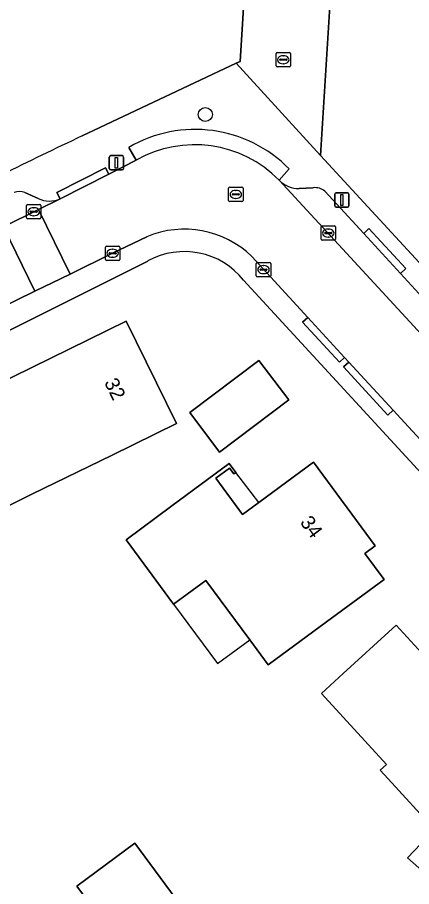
# Model space of a CAD drawing. Extents: x 157767 to 159172, y 387839 to 389425.
# Drawn here: x 158289.3 to 158316.7, y 388925.3 to 388985.8 of the extents above; entities that cross this region are included whole.
import ezdxf

# ---------------------------------------------------------------- set-up
doc = ezdxf.new("R2010")
doc.units = 0
for name, color, linetype in [('IMGEO_Boom', 7, 'Continuous'), ('IMGEO_Erf', 7, 'Continuous'), ('IMGEO_Kolk', 7, 'Continuous'), ('IMGEO_Lichtmast', 7, 'Continuous'), ('IMGEO_Pand', 7, 'Continuous'), ('IMGEO_Pand_nummerreeks', 7, 'Continuous'), ('IMGEO_Pand_overbouw', 7, 'Continuous'), ('IMGEO_Parkeervlak_open', 7, 'Continuous'), ('IMGEO_Rijbaan_lokaal_open', 7, 'Continuous'), ('IMGEO_Rioolput', 7, 'Continuous'), ('IMGEO_Voetpad_open', 7, 'Continuous')]:
    doc.layers.add(name, color=color, linetype=linetype)

msp = doc.modelspace()

# ---------------------------------------------------------------- linework, layer by layer
at = {"layer": 'IMGEO_Boom'}
msp.add_circle((158302.344, 388979.055), 0.489, dxfattribs=at)
at = {"layer": 'IMGEO_Erf'}
for points in [[(158293.762, 388977.562), (158304.482, 388982.624), (158304.769, 388982.759), (158305.832, 389000), (158305.976, 389002.336), (158311.975, 389002.094), (158311.845, 389000), (158310.368, 388976.206), (158345.576, 388938.007), (158349.639, 388934.881), (158354.058, 388932.942), (158356.753, 388933.794), (158370.123, 388967.333), (158399.997, 389000), (158409.5, 389010.392)], [(158298.343, 388968.848), (158287.228, 388963.285), (158276.781, 388958.057), (158260.644, 388949.082), (158247.703, 388941.521), (158217.704, 388922.198)], [(158337.852, 388931.826), (158305.011, 388967.504)]]:
    msp.add_lwpolyline(points, dxfattribs=at)
for points in [[(158290.27, 388952.595), (158286.907, 388950.944), (158284.142, 388956.587), (158287.04, 388958.006), (158286.309, 388959.499), (158296.842, 388964.658), (158300.336, 388957.525), (158295.846, 388955.326)], [(158303.339, 388955.527), (158301.254, 388958.289), (158306.076, 388961.928), (158308.16, 388959.166)], [(158300.138, 388944.94), (158296.822, 388949.431), (158300.013, 388951.788), (158304.007, 388954.737), (158304.459, 388954.124), (158304.319, 388954.02), (158304.028, 388954.414), (158303.074, 388953.71), (158304.939, 388951.184), (158306.062, 388952.013), (158309.878, 388954.831), (158314.179, 388949.007), (158313.463, 388948.477), (158314.798, 388946.669), (158310.776, 388943.699), (158306.729, 388940.71), (158305.434, 388942.464), (158302.382, 388946.597)], [(158316.419, 388927.264), (158318.301, 388929.248), (158315.073, 388932.776), (158314.525, 388933.375), (158314.963, 388933.775), (158310.437, 388938.721), (158311.955, 388940.11), (158315.643, 388943.485), (158318.956, 388939.864), (158318.622, 388939.557), (158319.802, 388938.267), (158322.657, 388940.88), (158328.723, 388934.249), (158325.035, 388930.874), (158324.297, 388930.198), (158326.06, 388928.652), (158320.964, 388923.279)], [(158304.269, 388919.048), (158301.642, 388917.107), (158302.058, 388916.544), (158295.019, 388911.342), (158293.33, 388913.628), (158292.936, 388913.337), (158292.247, 388914.269), (158292.641, 388914.56), (158289.689, 388918.554), (158295.317, 388922.712), (158293.401, 388925.305), (158297.44, 388928.289), (158301.297, 388923.069)]]:
    msp.add_lwpolyline(points, close=True, dxfattribs=at)
for centre, radius, start, end in [((158575.426, 388387.503), 653.839, 115.517446, 116.606299), ((158300.888, 388964.264), 5.244, 38.16702, 119.04131)]:
    msp.add_arc(centre, radius, start, end, dxfattribs=at)
at = {"layer": 'IMGEO_Kolk'}
for p, q in [((158307.274, 388982.446), (158307.274, 388983.298)), ((158307.349, 388983.372), (158308.201, 388983.372)), ((158307.762, 388983.152), (158307.787, 388983.152)), ((158308.275, 388983.298), (158308.275, 388982.446)), ((158307.533, 388982.866), (158307.533, 388982.878)), ((158307.971, 388982.829), (158307.573, 388982.829)), ((158307.576, 388982.915), (158307.974, 388982.915)), ((158307.785, 388982.592), (158307.76, 388982.592)), ((158308.017, 388982.878), (158308.017, 388982.866)), ((158308.201, 388982.372), (158307.349, 388982.372)), ((158289.966, 388972.783), (158290.818, 388972.783)), ((158289.891, 388971.857), (158289.891, 388972.709)), ((158290.15, 388972.277), (158290.15, 388972.289)), ((158290.588, 388972.24), (158290.19, 388972.24)), ((158290.193, 388972.326), (158290.591, 388972.326)), ((158290.379, 388972.563), (158290.404, 388972.563)), ((158290.634, 388972.289), (158290.634, 388972.277)), ((158290.892, 388972.709), (158290.892, 388971.857)), ((158290.818, 388971.783), (158289.966, 388971.783)), ((158290.402, 388972.003), (158290.377, 388972.003)), ((158310.405, 388970.369), (158310.405, 388971.221)), ((158310.48, 388971.295), (158311.332, 388971.295)), ((158310.893, 388971.075), (158310.918, 388971.075)), ((158311.406, 388971.221), (158311.406, 388970.369)), ((158310.664, 388970.789), (158310.664, 388970.801)), ((158311.102, 388970.752), (158310.704, 388970.752)), ((158310.707, 388970.838), (158311.105, 388970.838)), ((158310.916, 388970.515), (158310.891, 388970.515)), ((158311.148, 388970.801), (158311.148, 388970.789)), ((158295.386, 388968.959), (158295.386, 388969.811)), ((158295.461, 388969.885), (158296.313, 388969.885)), ((158296.387, 388969.811), (158296.387, 388968.959)), ((158311.332, 388970.295), (158310.48, 388970.295)), ((158295.645, 388969.379), (158295.645, 388969.391)), ((158296.083, 388969.342), (158295.685, 388969.342)), ((158295.688, 388969.428), (158296.086, 388969.428)), ((158295.874, 388969.665), (158295.899, 388969.665)), ((158296.129, 388969.391), (158296.129, 388969.379)), ((158296.313, 388968.885), (158295.461, 388968.885)), ((158295.897, 388969.105), (158295.872, 388969.105)), ((158305.896, 388967.82), (158305.896, 388968.672)), ((158305.971, 388968.746), (158306.823, 388968.746)), ((158306.384, 388968.526), (158306.409, 388968.526)), ((158306.897, 388968.672), (158306.897, 388967.82)), ((158306.155, 388968.24), (158306.155, 388968.252)), ((158306.593, 388968.203), (158306.195, 388968.203)), ((158306.198, 388968.289), (158306.596, 388968.289)), ((158306.407, 388967.966), (158306.382, 388967.966)), ((158306.639, 388968.252), (158306.639, 388968.24)), ((158306.823, 388967.746), (158305.971, 388967.746))]:
    msp.add_line(p, q, dxfattribs=at)
for points in [[(158307.274, 388982.446), (158307.274, 388983.298)], [(158307.349, 388983.372), (158308.201, 388983.372)], [(158308.275, 388983.298), (158308.275, 388982.446)], [(158308.201, 388982.372), (158307.349, 388982.372)], [(158289.966, 388972.783), (158290.818, 388972.783)], [(158289.891, 388971.857), (158289.891, 388972.709)], [(158290.892, 388972.709), (158290.892, 388971.857)], [(158290.818, 388971.783), (158289.966, 388971.783)], [(158310.405, 388970.369), (158310.405, 388971.221)], [(158310.48, 388971.295), (158311.332, 388971.295)], [(158311.406, 388971.221), (158311.406, 388970.369)], [(158295.386, 388968.959), (158295.386, 388969.811)], [(158295.461, 388969.885), (158296.313, 388969.885)], [(158296.387, 388969.811), (158296.387, 388968.959)], [(158311.332, 388970.295), (158310.48, 388970.295)], [(158296.313, 388968.885), (158295.461, 388968.885)], [(158305.896, 388967.82), (158305.896, 388968.672)], [(158305.971, 388968.746), (158306.823, 388968.746)], [(158306.897, 388968.672), (158306.897, 388967.82)], [(158306.823, 388967.746), (158305.971, 388967.746)]]:
    msp.add_lwpolyline(points, dxfattribs=at)
for centre, radius, start, end in [((158307.351, 388983.296), 0.0765, 91.55205, 178.44795), ((158307.351, 388983.296), 0.0765, 91.55205, 178.44795), ((158308.199, 388983.296), 0.0765, 1.55205, 88.44795), ((158308.199, 388983.296), 0.0765, 1.55205, 88.44795), ((158307.351, 388982.448), 0.0765, 181.55205, 268.44795), ((158307.351, 388982.448), 0.0765, 181.55205, 268.44795), ((158307.573, 388982.875), 0.0403, 85.87752, 175.75265), ((158307.57, 388982.865), 0.0366, 178.93798, 274.71019), ((158307.974, 388982.872), 0.043, 264.86636, 352.45326), ((158307.978, 388982.877), 0.0386, 1.73085, 96.63898), ((158308.199, 388982.448), 0.0765, 271.55205, 358.44795), ((158308.199, 388982.448), 0.0765, 271.55205, 358.44795), ((158289.968, 388972.707), 0.0765, 91.55205, 178.44795), ((158289.968, 388972.707), 0.0765, 91.55205, 178.44795), ((158290.816, 388972.707), 0.0765, 1.55205, 88.44795), ((158290.816, 388972.707), 0.0765, 1.55205, 88.44795), ((158290.19, 388972.286), 0.0403, 85.87752, 175.75265), ((158290.187, 388972.276), 0.0366, 178.93798, 274.71019), ((158290.591, 388972.283), 0.043, 264.86636, 352.45326), ((158290.595, 388972.288), 0.0386, 1.73085, 96.63898), ((158289.968, 388971.859), 0.0765, 181.55205, 268.44795), ((158289.968, 388971.859), 0.0765, 181.55205, 268.44795), ((158290.816, 388971.859), 0.0765, 271.55205, 358.44795), ((158290.816, 388971.859), 0.0765, 271.55205, 358.44795), ((158310.482, 388971.219), 0.0765, 91.55205, 178.44795), ((158310.482, 388971.219), 0.0765, 91.55205, 178.44795), ((158311.33, 388971.219), 0.0765, 1.55205, 88.44795), ((158311.33, 388971.219), 0.0765, 1.55205, 88.44795), ((158310.482, 388970.371), 0.0765, 181.55205, 268.44795), ((158310.482, 388970.371), 0.0765, 181.55205, 268.44795), ((158310.704, 388970.798), 0.0403, 85.87752, 175.75265), ((158310.701, 388970.788), 0.0366, 178.93798, 274.71019), ((158311.105, 388970.795), 0.043, 264.86636, 352.45326), ((158311.109, 388970.8), 0.0386, 1.73085, 96.63898), ((158311.33, 388970.371), 0.0765, 271.55205, 358.44795), ((158311.33, 388970.371), 0.0765, 271.55205, 358.44795), ((158295.463, 388969.809), 0.0765, 91.55205, 178.44795), ((158295.463, 388969.809), 0.0765, 91.55205, 178.44795), ((158296.311, 388969.809), 0.0765, 1.55205, 88.44795), ((158296.311, 388969.809), 0.0765, 1.55205, 88.44795), ((158295.685, 388969.388), 0.0403, 85.87752, 175.75265), ((158295.682, 388969.378), 0.0366, 178.93798, 274.71019), ((158296.086, 388969.385), 0.043, 264.86636, 352.45326), ((158296.09, 388969.39), 0.0386, 1.73085, 96.63898), ((158295.463, 388968.961), 0.0765, 181.55205, 268.44795), ((158295.463, 388968.961), 0.0765, 181.55205, 268.44795), ((158296.311, 388968.961), 0.0765, 271.55205, 358.44795), ((158296.311, 388968.961), 0.0765, 271.55205, 358.44795), ((158305.973, 388968.67), 0.0765, 91.55205, 178.44795), ((158305.973, 388968.67), 0.0765, 91.55205, 178.44795), ((158306.821, 388968.67), 0.0765, 1.55205, 88.44795), ((158306.821, 388968.67), 0.0765, 1.55205, 88.44795), ((158306.195, 388968.249), 0.0403, 85.87752, 175.75265), ((158306.192, 388968.239), 0.0366, 178.93798, 274.71019), ((158306.596, 388968.246), 0.043, 264.86636, 352.45326), ((158306.6, 388968.251), 0.0386, 1.73085, 96.63898), ((158305.973, 388967.822), 0.0765, 181.55205, 268.44795), ((158305.973, 388967.822), 0.0765, 181.55205, 268.44795), ((158306.821, 388967.822), 0.0765, 271.55205, 358.44795), ((158306.821, 388967.822), 0.0765, 271.55205, 358.44795)]:
    msp.add_arc(centre, radius, start, end, dxfattribs=at)
for centre, major_axis, ratio, start_param, end_param in [((158307.761, 388982.872), (-0.387, 0.002), 0.722429, 4.712389, 7.853982), ((158307.786, 388982.872), (-0.39, 0.002), 0.717154, 1.570796, 4.712389), ((158290.378, 388972.283), (-0.387, 0.002), 0.722429, 4.712389, 7.853982), ((158290.403, 388972.283), (-0.39, 0.002), 0.717154, 1.570796, 4.712389), ((158310.892, 388970.795), (-0.387, 0.002), 0.722429, 4.712389, 7.853982), ((158310.917, 388970.795), (-0.39, 0.002), 0.717154, 1.570796, 4.712389), ((158295.873, 388969.385), (-0.387, 0.002), 0.722429, 4.712389, 7.853982), ((158295.898, 388969.385), (-0.39, 0.002), 0.717154, 1.570796, 4.712389), ((158306.383, 388968.246), (-0.387, 0.002), 0.722429, 4.712389, 7.853982), ((158306.408, 388968.246), (-0.39, 0.002), 0.717154, 1.570796, 4.712389)]:
    msp.add_ellipse(centre, major_axis=major_axis, ratio=ratio, start_param=start_param, end_param=end_param, dxfattribs=at)
at = {"layer": 'IMGEO_Lichtmast'}
for p, q in [((158295.653, 388975.292), (158295.653, 388976.092)), ((158295.653, 388976.092), (158295.653, 388975.292)), ((158295.753, 388976.192), (158296.543, 388976.192)), ((158296.543, 388976.192), (158295.753, 388976.192)), ((158296.643, 388976.092), (158296.643, 388975.292)), ((158296.643, 388975.292), (158296.643, 388976.092)), ((158296.543, 388975.192), (158295.753, 388975.192)), ((158295.753, 388975.192), (158296.543, 388975.192)), ((158311.354, 388972.7), (158311.354, 388973.5)), ((158311.354, 388973.5), (158311.354, 388972.7)), ((158311.454, 388973.6), (158312.244, 388973.6)), ((158312.244, 388973.6), (158311.454, 388973.6)), ((158312.344, 388973.5), (158312.344, 388972.7)), ((158312.344, 388972.7), (158312.344, 388973.5)), ((158312.244, 388972.6), (158311.454, 388972.6)), ((158311.454, 388972.6), (158312.244, 388972.6))]:
    msp.add_line(p, q, dxfattribs=at)
for points in [[(158296.073, 388976.067), (158296.223, 388976.067), (158296.223, 388975.317), (158296.073, 388975.317), (158296.073, 388976.067)], [(158311.774, 388973.475), (158311.924, 388973.475), (158311.924, 388972.725), (158311.774, 388972.725), (158311.774, 388973.475)]]:
    msp.add_lwpolyline(points, dxfattribs=at)
for centre, start, end in [((158295.753, 388976.092), 90, 180), ((158295.753, 388976.092), 90, 180), ((158296.543, 388976.092), 0, 90), ((158296.543, 388976.092), 360, 90), ((158295.753, 388975.292), 180, 270), ((158295.753, 388975.292), 180, 270), ((158296.543, 388975.292), 270, 0), ((158296.543, 388975.292), 270, 0), ((158311.454, 388973.5), 90, 180), ((158311.454, 388973.5), 90, 180), ((158312.244, 388973.5), 0, 90), ((158312.244, 388973.5), 360, 90), ((158311.454, 388972.7), 180, 270), ((158311.454, 388972.7), 180, 270), ((158312.244, 388972.7), 270, 0), ((158312.244, 388972.7), 270, 0)]:
    msp.add_arc(centre, 0.1, start, end, dxfattribs=at)
at = {"layer": 'IMGEO_Pand'}
for points in [[(158296.842, 388964.658), (158286.309, 388959.499), (158287.04, 388958.006), (158284.142, 388956.587), (158286.907, 388950.944), (158290.27, 388952.595), (158295.846, 388955.326), (158300.336, 388957.525)], [(158303.339, 388955.527), (158308.16, 388959.166), (158306.076, 388961.928), (158301.254, 388958.289)], [(158314.179, 388949.007), (158309.878, 388954.831), (158306.062, 388952.013), (158304.939, 388951.184), (158303.074, 388953.71), (158304.028, 388954.414), (158304.319, 388954.02), (158304.459, 388954.124), (158304.007, 388954.737), (158300.013, 388951.788), (158296.822, 388949.431), (158300.138, 388944.94), (158302.382, 388946.597), (158305.434, 388942.464), (158306.729, 388940.71), (158310.776, 388943.699), (158314.798, 388946.669), (158313.463, 388948.477)], [(158318.301, 388929.248), (158316.419, 388927.264), (158320.964, 388923.279), (158326.06, 388928.652), (158324.297, 388930.198), (158325.035, 388930.874), (158328.723, 388934.249), (158322.657, 388940.88), (158319.802, 388938.267), (158318.622, 388939.557), (158318.956, 388939.864), (158315.643, 388943.485), (158311.955, 388940.11), (158310.437, 388938.721), (158314.963, 388933.775), (158314.525, 388933.375), (158315.073, 388932.776)], [(158301.297, 388923.069), (158297.44, 388928.289), (158293.401, 388925.305), (158295.317, 388922.712), (158289.689, 388918.554), (158292.641, 388914.56), (158292.247, 388914.269), (158292.936, 388913.337), (158293.33, 388913.628), (158295.019, 388911.342), (158302.058, 388916.544), (158301.642, 388917.107), (158304.269, 388919.048)]]:
    msp.add_lwpolyline(points, close=True, dxfattribs=at)
at = {"layer": 'IMGEO_Pand_overbouw'}
for points in [[(158304.459, 388954.124), (158304.319, 388954.02), (158304.028, 388954.414), (158303.074, 388953.71), (158304.939, 388951.184), (158306.062, 388952.013)], [(158303.191, 388940.807), (158305.434, 388942.464), (158302.382, 388946.597), (158300.138, 388944.94)]]:
    msp.add_lwpolyline(points, close=True, dxfattribs=at)
at = {"layer": 'IMGEO_Parkeervlak_open'}
for points in [[(158307.495, 388974.477), (158343.305, 388935.632)], [(158290.698, 388973.211), (158289.783, 388973.616)], [(158309.864, 388973.949), (158308.892, 388973.888)], [(158342.905, 388938.605), (158326.411, 388956.571), (158323.861, 388959.349), (158315.932, 388967.985), (158313.376, 388970.77), (158310.667, 388973.72)], [(158280.925, 388967.608), (158288.276, 388971.231), (158290.725, 388972.438), (158292.236, 388973.183)]]:
    msp.add_lwpolyline(points, dxfattribs=at)
for centre, radius, start, end in [((158308.886, 388975.826), 1.938, 224.11036, 270.16733), ((158309.999, 388972.899), 1.059, 50.86189, 97.30387), ((158289.409, 388972.696), 0.993, 67.89764, 112.25515), ((158291.496, 388974.809), 1.787, 243.45843, 294.4556)]:
    msp.add_arc(centre, radius, start, end, dxfattribs=at)
at = {"layer": 'IMGEO_Rijbaan_lokaal_open'}
for points in [[(158310.368, 388976.206), (158311.845, 389000), (158311.975, 389002.094), (158305.976, 389002.336), (158305.832, 389000), (158304.769, 388982.759), (158304.482, 388982.624)], [(158288.276, 388971.231), (158290.466, 388966.742), (158292.919, 388967.939), (158290.725, 388972.438)]]:
    msp.add_lwpolyline(points, close=True, dxfattribs=at)
for points in [[(158297.537, 388975.87), (158295.622, 388974.899), (158292.236, 388973.183), (158290.725, 388972.438), (158292.919, 388967.939), (158295.89, 388969.388), (158298.274, 388970.543)], [(158305.575, 388969.165), (158309.478, 388964.923), (158312.049, 388962.127), (158312.341, 388961.81), (158315.426, 388958.456), (158323.739, 388949.419), (158326.812, 388946.079), (158338.506, 388933.367), (158339.686, 388932.165), (158343.305, 388935.632), (158307.495, 388974.477)], [(158256.609, 388948.616), (158259.913, 388950.487), (158271.614, 388957.108), (158274.972, 388958.894), (158286.446, 388964.776), (158286.657, 388964.884), (158290.466, 388966.742), (158288.276, 388971.231), (158280.925, 388967.608)]]:
    msp.add_lwpolyline(points, dxfattribs=at)
for centre, radius, start, end in [((158301.613, 388968.715), 8.234, 44.40647, 119.66695), ((158300.876, 388964.299), 6.765, 46.00183, 112.62148)]:
    msp.add_arc(centre, radius, start, end, dxfattribs=at)
at = {"layer": 'IMGEO_Rioolput'}
for p, q in [((158304.044, 388973.99), (158304.896, 388973.99)), ((158303.969, 388973.064), (158303.969, 388973.916)), ((158304.228, 388973.484), (158304.228, 388973.496)), ((158304.666, 388973.447), (158304.268, 388973.447)), ((158304.271, 388973.533), (158304.669, 388973.533)), ((158304.457, 388973.77), (158304.482, 388973.77)), ((158304.712, 388973.496), (158304.712, 388973.484)), ((158304.97, 388973.916), (158304.97, 388973.064)), ((158304.896, 388972.99), (158304.044, 388972.99)), ((158304.48, 388973.21), (158304.455, 388973.21))]:
    msp.add_line(p, q, dxfattribs=at)
for points in [[(158304.044, 388973.99), (158304.896, 388973.99)], [(158303.969, 388973.064), (158303.969, 388973.916)], [(158304.97, 388973.916), (158304.97, 388973.064)], [(158304.896, 388972.99), (158304.044, 388972.99)]]:
    msp.add_lwpolyline(points, dxfattribs=at)
for centre, radius, start, end in [((158304.046, 388973.914), 0.0765, 91.55205, 178.44795), ((158304.046, 388973.914), 0.0765, 91.55205, 178.44795), ((158304.894, 388973.914), 0.0765, 1.55205, 88.44795), ((158304.894, 388973.914), 0.0765, 1.55205, 88.44795), ((158304.268, 388973.493), 0.0403, 85.87752, 175.75265), ((158304.265, 388973.483), 0.0366, 178.93798, 274.71019), ((158304.669, 388973.49), 0.043, 264.86636, 352.45326), ((158304.673, 388973.495), 0.0386, 1.73085, 96.63898), ((158304.046, 388973.066), 0.0765, 181.55205, 268.44795), ((158304.046, 388973.066), 0.0765, 181.55205, 268.44795), ((158304.894, 388973.066), 0.0765, 271.55205, 358.44795), ((158304.894, 388973.066), 0.0765, 271.55205, 358.44795)]:
    msp.add_arc(centre, radius, start, end, dxfattribs=at)
for centre, major_axis, ratio, start_param, end_param in [((158304.456, 388973.49), (-0.387, 0.002), 0.722429, 4.712389, 7.853982), ((158304.481, 388973.49), (-0.39, 0.002), 0.717154, 1.570796, 4.712389)]:
    msp.add_ellipse(centre, major_axis=major_axis, ratio=ratio, start_param=start_param, end_param=end_param, dxfattribs=at)
at = {"layer": 'IMGEO_Voetpad_open'}
for points in [[(158431.408, 388901.943), (158389.527, 388918.66), (158373.729, 388924.966), (158363.726, 388928.958), (158354.058, 388932.942), (158349.639, 388934.881), (158345.576, 388938.007), (158310.368, 388976.206), (158304.482, 388982.624), (158293.762, 388977.562)], [(158292.236, 388973.183), (158292.01, 388973.628), (158295.394, 388975.348), (158295.622, 388974.899), (158297.537, 388975.87), (158297.011, 388976.767)], [(158297.011, 388976.767), (158297.537, 388975.87)], [(158307.495, 388974.477), (158308.188, 388975.26)], [(158308.188, 388975.26), (158307.495, 388974.477)], [(158289.783, 388973.616), (158290.698, 388973.211)], [(158308.892, 388973.888), (158309.864, 388973.949)], [(158310.667, 388973.72), (158313.376, 388970.77), (158313.744, 388971.109), (158316.304, 388968.328), (158315.932, 388967.985), (158323.861, 388959.349), (158324.229, 388959.687), (158326.779, 388956.909), (158326.411, 388956.571), (158342.905, 388938.605)], [(158298.274, 388970.543), (158295.89, 388969.388), (158292.919, 388967.939), (158290.466, 388966.742), (158286.657, 388964.884), (158286.446, 388964.776), (158274.972, 388958.894), (158275.208, 388958.449), (158271.848, 388956.667), (158271.614, 388957.108), (158259.913, 388950.487), (158260.161, 388950.05), (158256.855, 388948.181), (158256.609, 388948.616)], [(158341.806, 388930.295), (158340.649, 388931.265), (158339.686, 388932.165), (158338.506, 388933.367), (158326.812, 388946.079), (158326.445, 388945.741), (158323.372, 388949.081), (158323.739, 388949.419), (158315.426, 388958.456), (158315.058, 388958.118), (158311.973, 388961.472), (158312.341, 388961.81), (158312.049, 388962.127), (158311.681, 388961.789), (158309.11, 388964.585), (158309.478, 388964.923), (158305.575, 388969.165)], [(158247.703, 388941.521), (158260.644, 388949.082), (158276.781, 388958.057), (158287.228, 388963.285), (158298.343, 388968.848)], [(158305.011, 388967.504), (158337.852, 388931.826)]]:
    msp.add_lwpolyline(points, dxfattribs=at)
for points in [[(158292.236, 388973.183), (158295.622, 388974.899), (158295.394, 388975.348), (158292.01, 388973.628)], [(158315.932, 388967.985), (158316.304, 388968.328), (158313.744, 388971.109), (158313.376, 388970.77)], [(158312.049, 388962.127), (158309.478, 388964.923), (158309.11, 388964.585), (158311.681, 388961.789)], [(158312.341, 388961.81), (158311.973, 388961.472), (158315.058, 388958.118), (158315.426, 388958.456)]]:
    msp.add_lwpolyline(points, close=True, dxfattribs=at)
for centre, radius, start, end in [((158301.631, 388968.828), 9.185, 44.44542, 120.19676), ((158301.631, 388968.828), 9.185, 44.44542, 120.19676), ((158575.426, 388387.503), 653.839, 115.517446, 116.606299), ((158301.613, 388968.715), 8.234, 44.40647, 119.66695), ((158308.886, 388975.826), 1.938, 224.11036, 270.16733), ((158309.999, 388972.899), 1.059, 50.86189, 97.30387), ((158289.409, 388972.696), 0.993, 67.89764, 112.25515), ((158291.496, 388974.809), 1.787, 243.45843, 294.4556), ((158300.876, 388964.299), 6.765, 46.00183, 112.62148), ((158300.888, 388964.264), 5.244, 38.16702, 119.04131)]:
    msp.add_arc(centre, radius, start, end, dxfattribs=at)

# ---------------------------------------------------------------- texts
at = {"layer": 'IMGEO_Pand_nummerreeks'}
for s, rotation, p in [('32', 296.09802, (158295.279, 388960.393)), ('34', 306.44563, (158308.899, 388950.635))]:
    msp.add_text(s, height=1, rotation=rotation, dxfattribs=at).set_placement(p)

doc.saveas('drawing.dxf')
